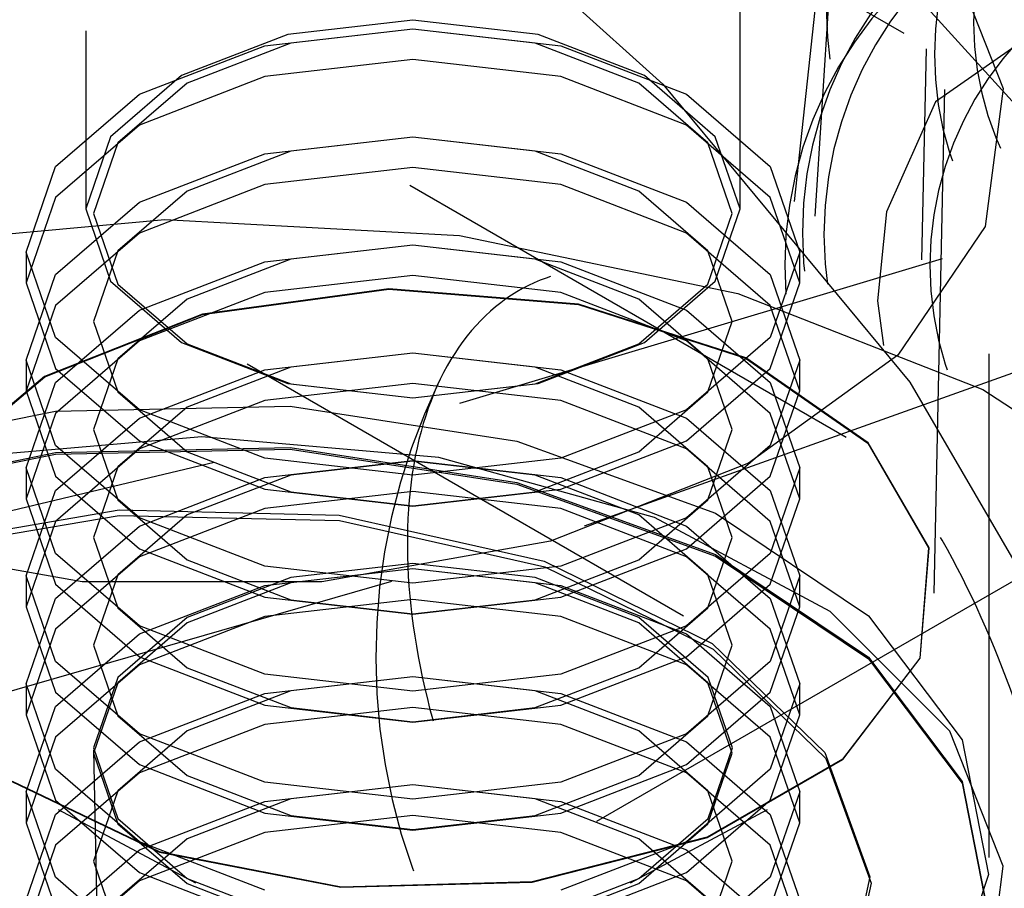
# Model space of a CAD drawing. Header units: inches. Extents: x 1907 to 2452, y -210 to -54.
# Tile 511 of 656: x 2008.369 to 2008.564, y -194.82 to -194.648. Entities that reach past the tile are written whole.
import ezdxf

# ---------------------------------------------------------------- set-up
doc = ezdxf.new("R2010")
doc.units = ezdxf.units.IN
doc.header["$LTSCALE"] = 0.5
doc.header["$MEASUREMENT"] = 0
doc.linetypes.add('HIDDEN', pattern=[0.22499999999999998, 0.15, -0.075])
doc.layers.add('SID-M-H', color=4, linetype='HIDDEN')

msp = doc.modelspace()

# ---------------------------------------------------------------- linework, layer by layer
at = {"layer": 'SID-M-H'}
for p, q in [((2015.114866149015, -198.5304592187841), (1991.780342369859, -185.0597253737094)), ((2008.56126816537, -194.8141646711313), (2008.56126816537, -194.335054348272)), ((2008.381944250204, -194.4500336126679), (2008.381944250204, -194.685415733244)), ((2008.511865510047, -194.685415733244), (2008.511865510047, -194.4500336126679)), ((2009.410496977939, -195.150550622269), (2008.249046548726, -194.480059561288)), ((2008.550354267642, -194.7616618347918), (2008.555164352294, -194.5366651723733)), ((2008.435198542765, -194.6054016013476), (2008.496496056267, -194.6606336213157)), ((2008.513211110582, -194.606115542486), (2008.567177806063, -194.6654751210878)), ((2008.240812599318, -194.6162000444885), (2009.288466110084, -195.2209975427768)), ((2008.530880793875, -194.6218099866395), (2008.526703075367, -194.6868563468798)), ((2008.553492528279, -194.6347674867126), (2008.56407217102, -194.6615261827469)), ((2008.527361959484, -194.6394961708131), (2008.522593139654, -194.6839188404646)), ((2008.417525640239, -194.6530237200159), (2008.446904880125, -194.6496501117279)), ((2008.446904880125, -194.6479147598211), (2008.422045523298, -194.6507693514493)), ((2008.446904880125, -194.6497242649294), (2008.422648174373, -194.6525096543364)), ((2008.471764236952, -194.6507693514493), (2008.446904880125, -194.6479147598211)), ((2008.446904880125, -194.6496501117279), (2008.476284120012, -194.6530237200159)), ((2008.471161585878, -194.6525096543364), (2008.446904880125, -194.6497242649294)), ((2008.422045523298, -194.6507693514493), (2008.400970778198, -194.6588985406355)), ((2008.492838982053, -194.6588985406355), (2008.471764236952, -194.6507693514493)), ((2008.392619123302, -194.6626309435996), (2008.417525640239, -194.6530237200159)), ((2008.422648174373, -194.6525096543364), (2008.402084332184, -194.6604417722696)), ((2008.491725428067, -194.6604417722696), (2008.471161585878, -194.6525096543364)), ((2008.476284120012, -194.6530237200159), (2008.501190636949, -194.6626309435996)), ((2008.548755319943, -194.6536410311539), (2008.547859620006, -194.6955383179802)), ((2008.567876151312, -194.652130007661), (2008.550626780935, -194.6641491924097)), ((2008.446904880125, -194.6557749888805), (2008.417525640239, -194.6591485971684)), ((2008.476284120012, -194.6591485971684), (2008.446904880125, -194.6557749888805)), ((2008.400970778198, -194.6588985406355), (2008.386889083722, -194.6710647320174)), ((2008.417525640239, -194.6591485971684), (2008.392619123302, -194.6687558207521)), ((2008.501190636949, -194.6687558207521), (2008.476284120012, -194.6591485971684)), ((2008.506920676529, -194.6710647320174), (2008.492838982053, -194.6588985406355)), ((2008.402084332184, -194.6604417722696), (2008.38834401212, -194.6723130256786)), ((2008.505465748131, -194.6723130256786), (2008.491725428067, -194.6604417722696)), ((2008.496496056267, -194.6606336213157), (2008.545571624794, -194.7197955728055)), ((2008.37597712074, -194.6770091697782), (2008.392619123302, -194.6626309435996)), ((2008.501190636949, -194.6626309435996), (2008.517832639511, -194.6770091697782)), ((2008.56407217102, -194.6615261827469), (2008.560519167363, -194.6888962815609)), ((2008.550626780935, -194.6641491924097), (2008.540895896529, -194.6860107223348)), ((2008.392619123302, -194.6687558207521), (2008.37597712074, -194.6831340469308)), ((2008.517832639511, -194.6831340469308), (2008.501190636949, -194.6687558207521)), ((2008.386889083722, -194.6710647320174), (2008.381944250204, -194.685415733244)), ((2008.417525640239, -194.6744552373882), (2008.446904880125, -194.6710816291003)), ((2008.446904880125, -194.6711557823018), (2008.422648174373, -194.6739411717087)), ((2008.446904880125, -194.6710816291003), (2008.476284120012, -194.6744552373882)), ((2008.471161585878, -194.6739411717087), (2008.446904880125, -194.6711557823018)), ((2008.511865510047, -194.685415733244), (2008.506920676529, -194.6710647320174)), ((2008.38834401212, -194.6723130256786), (2008.383519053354, -194.6863161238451)), ((2008.510290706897, -194.6863161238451), (2008.505465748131, -194.6723130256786)), ((2008.392619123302, -194.6840624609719), (2008.417525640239, -194.6744552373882)), ((2008.422648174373, -194.6739411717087), (2008.402084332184, -194.6818732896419)), ((2008.491725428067, -194.6818732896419), (2008.471161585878, -194.6739411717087)), ((2008.476284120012, -194.6744552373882), (2008.501190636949, -194.6840624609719)), ((2008.370133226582, -194.693969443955), (2008.37597712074, -194.6770091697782)), ((2008.517832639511, -194.6770091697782), (2008.523676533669, -194.693969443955)), ((2008.446904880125, -194.6772065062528), (2008.417525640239, -194.6805801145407)), ((2008.476284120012, -194.6805801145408), (2008.446904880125, -194.6772065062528)), ((2008.417525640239, -194.6805801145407), (2008.392619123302, -194.6901873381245)), ((2008.501190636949, -194.6901873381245), (2008.476284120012, -194.6805801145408)), ((2008.402084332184, -194.6818732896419), (2008.38834401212, -194.693744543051)), ((2008.456240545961, -194.7239993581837), (2008.596494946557, -194.6818505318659)), ((2008.505465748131, -194.693744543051), (2008.491725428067, -194.6818732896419)), ((2008.37597712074, -194.6831340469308), (2008.370133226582, -194.7000943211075)), ((2008.37597712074, -194.6984406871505), (2008.392619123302, -194.6840624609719)), ((2008.501190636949, -194.6840624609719), (2008.517832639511, -194.6984406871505)), ((2008.523676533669, -194.7000943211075), (2008.517832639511, -194.6831340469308)), ((2008.381944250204, -194.685415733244), (2008.386889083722, -194.6997667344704)), ((2008.383519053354, -194.6863161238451), (2008.38834401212, -194.7003192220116)), ((2008.505465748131, -194.7003192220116), (2008.510290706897, -194.6863161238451)), ((2008.506920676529, -194.6997667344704), (2008.511865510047, -194.685415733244)), ((2008.540895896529, -194.6860107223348), (2008.539142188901, -194.7036390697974)), ((2008.339629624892, -194.6928038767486), (2008.397656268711, -194.6874983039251)), ((2008.397656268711, -194.6874983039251), (2008.456145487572, -194.6906900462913)), ((2008.392619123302, -194.6901873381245), (2008.37597712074, -194.7045655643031)), ((2008.456145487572, -194.6906900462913), (2008.511422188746, -194.7021785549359)), ((2008.517832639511, -194.7045655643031), (2008.501190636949, -194.6901873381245)), ((2008.560519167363, -194.6888962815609), (2008.543149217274, -194.7144458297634)), ((2008.417525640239, -194.6958867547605), (2008.446904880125, -194.6925131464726)), ((2008.446904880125, -194.6925872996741), (2008.422648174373, -194.695372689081)), ((2008.446904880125, -194.6925131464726), (2008.476284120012, -194.6958867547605)), ((2008.471161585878, -194.695372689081), (2008.446904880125, -194.6925872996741)), ((2008.370133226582, -194.693969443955), (2008.370133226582, -194.7000943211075)), ((2008.37597712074, -194.7109297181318), (2008.370133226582, -194.693969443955)), ((2008.38834401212, -194.693744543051), (2008.383519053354, -194.7077476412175)), ((2008.510290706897, -194.7077476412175), (2008.505465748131, -194.693744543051)), ((2008.523676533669, -194.693969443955), (2008.517832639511, -194.7109297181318)), ((2008.523676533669, -194.7000943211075), (2008.523676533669, -194.693969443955)), ((2008.392619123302, -194.7054939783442), (2008.417525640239, -194.6958867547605)), ((2008.422648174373, -194.695372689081), (2008.402084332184, -194.7033048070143)), ((2008.491725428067, -194.7033048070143), (2008.471161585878, -194.695372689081)), ((2008.476284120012, -194.6958867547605), (2008.501190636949, -194.7054939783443)), ((2008.370133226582, -194.7154009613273), (2008.37597712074, -194.6984406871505)), ((2008.517832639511, -194.6984406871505), (2008.523676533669, -194.7154009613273)), ((2008.370133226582, -194.7000943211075), (2008.37597712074, -194.7170545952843)), ((2008.386889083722, -194.6997667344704), (2008.400970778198, -194.7119329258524)), ((2008.38834401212, -194.7003192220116), (2008.402084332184, -194.7121904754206)), ((2008.446904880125, -194.6986380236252), (2008.417525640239, -194.7020116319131)), ((2008.476284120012, -194.7020116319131), (2008.446904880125, -194.6986380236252)), ((2008.491725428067, -194.7121904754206), (2008.505465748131, -194.7003192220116)), ((2008.492838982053, -194.7119329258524), (2008.506920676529, -194.6997667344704)), ((2008.517832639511, -194.7170545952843), (2008.523676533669, -194.7000943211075)), ((2008.417525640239, -194.7020116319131), (2008.392619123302, -194.7116188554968)), ((2008.442126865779, -194.7012639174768), (2008.405116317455, -194.7062890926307)), ((2008.405155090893, -194.7063397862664), (2008.442131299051, -194.7013192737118)), ((2008.479782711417, -194.7042962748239), (2008.442126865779, -194.7012639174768)), ((2008.442131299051, -194.7013192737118), (2008.479752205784, -194.7043488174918)), ((2008.501190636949, -194.7116188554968), (2008.476284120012, -194.7020116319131)), ((2008.511422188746, -194.7021785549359), (2008.560013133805, -194.721241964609)), ((2008.402084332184, -194.7033048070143), (2008.38834401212, -194.7151760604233)), ((2008.479752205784, -194.7043488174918), (2008.512936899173, -194.7150192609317)), ((2008.512998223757, -194.7149766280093), (2008.479782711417, -194.7042962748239)), ((2008.480977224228, -194.7483387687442), (2008.608591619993, -194.7027240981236)), ((2008.505465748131, -194.7151760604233), (2008.491725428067, -194.7033048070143)), ((2008.539142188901, -194.7036390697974), (2008.54034058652, -194.7125176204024)), ((2008.37597712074, -194.7045655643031), (2008.370133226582, -194.7215258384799)), ((2008.405116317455, -194.7062890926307), (2008.373749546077, -194.7186931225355)), ((2008.373817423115, -194.7187323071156), (2008.405155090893, -194.7063397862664)), ((2008.37597712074, -194.7198722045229), (2008.392619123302, -194.7054939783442)), ((2008.501190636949, -194.7054939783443), (2008.517832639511, -194.7198722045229)), ((2008.523676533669, -194.7215258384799), (2008.517832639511, -194.7045655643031)), ((2008.383519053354, -194.7077476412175), (2008.38834401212, -194.7217507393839)), ((2008.505465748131, -194.7217507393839), (2008.510290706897, -194.7077476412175)), ((2008.392619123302, -194.7253079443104), (2008.37597712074, -194.7109297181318)), ((2008.392619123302, -194.7116188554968), (2008.37597712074, -194.7259970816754)), ((2008.400970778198, -194.7119329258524), (2008.422045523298, -194.7200621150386)), ((2008.402084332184, -194.7121904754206), (2008.422648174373, -194.7201225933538)), ((2008.471161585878, -194.7201225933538), (2008.491725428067, -194.7121904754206)), ((2008.471764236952, -194.7200621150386), (2008.492838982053, -194.7119329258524)), ((2008.517832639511, -194.7109297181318), (2008.501190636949, -194.7253079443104)), ((2008.517832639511, -194.7259970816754), (2008.501190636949, -194.7116188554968)), ((2008.417525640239, -194.7173182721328), (2008.446904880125, -194.7139446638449)), ((2008.446904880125, -194.7140188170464), (2008.422648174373, -194.7168042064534)), ((2008.446904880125, -194.7139446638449), (2008.476284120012, -194.7173182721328)), ((2008.471161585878, -194.7168042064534), (2008.446904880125, -194.7140188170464)), ((2008.370133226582, -194.7154009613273), (2008.370133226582, -194.7215258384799)), ((2008.37597712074, -194.7323612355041), (2008.370133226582, -194.7154009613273)), ((2008.38834401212, -194.7151760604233), (2008.383519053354, -194.7291791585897)), ((2008.510290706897, -194.7291791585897), (2008.505465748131, -194.7151760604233)), ((2008.512936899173, -194.7150192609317), (2008.537203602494, -194.731889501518)), ((2008.537287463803, -194.7318625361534), (2008.512998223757, -194.7149766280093)), ((2008.543149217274, -194.7144458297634), (2008.513505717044, -194.7359046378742)), ((2008.523676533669, -194.7154009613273), (2008.517832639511, -194.7323612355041)), ((2008.523676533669, -194.7215258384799), (2008.523676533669, -194.7154009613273)), ((2008.37597712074, -194.7170545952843), (2008.392619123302, -194.7314328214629)), ((2008.392619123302, -194.7269254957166), (2008.417525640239, -194.7173182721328)), ((2008.422648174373, -194.7168042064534), (2008.402084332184, -194.7247363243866)), ((2008.491725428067, -194.7247363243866), (2008.471161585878, -194.7168042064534)), ((2008.476284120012, -194.7173182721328), (2008.501190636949, -194.7269254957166)), ((2008.501190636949, -194.7314328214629), (2008.517832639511, -194.7170545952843)), ((2008.373749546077, -194.7186931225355), (2008.352262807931, -194.7368007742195)), ((2008.352350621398, -194.7368231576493), (2008.373817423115, -194.7187323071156)), ((2008.370133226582, -194.7368324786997), (2008.37597712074, -194.7198722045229)), ((2008.446904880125, -194.7200695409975), (2008.417525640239, -194.7234431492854)), ((2008.422045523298, -194.7200621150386), (2008.446904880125, -194.7229167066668)), ((2008.446904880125, -194.7229167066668), (2008.471764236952, -194.7200621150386)), ((2008.476284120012, -194.7234431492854), (2008.446904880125, -194.7200695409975)), ((2008.517832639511, -194.7198722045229), (2008.523676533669, -194.7368324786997)), ((2008.545571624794, -194.7197955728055), (2008.581681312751, -194.781990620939)), ((2008.370133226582, -194.7215258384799), (2008.37597712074, -194.7384861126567)), ((2008.38834401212, -194.7217507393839), (2008.402084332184, -194.7336219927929)), ((2008.422648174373, -194.7201225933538), (2008.446904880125, -194.7229079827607)), ((2008.446904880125, -194.7229079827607), (2008.471161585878, -194.7201225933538)), ((2008.491725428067, -194.7336219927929), (2008.505465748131, -194.7217507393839)), ((2008.517832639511, -194.7384861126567), (2008.523676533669, -194.7215258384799)), ((2008.560013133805, -194.721241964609), (2008.598865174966, -194.7466824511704)), ((2008.310156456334, -194.7589310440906), (2008.456240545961, -194.7239993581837)), ((2008.417525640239, -194.7234431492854), (2008.392619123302, -194.7330503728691)), ((2008.501190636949, -194.7330503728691), (2008.476284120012, -194.7234431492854)), ((2008.332007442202, -194.7344163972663), (2008.375969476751, -194.7255359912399)), ((2008.375969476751, -194.7255359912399), (2008.422512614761, -194.7245306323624)), ((2008.402084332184, -194.7247363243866), (2008.38834401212, -194.7366075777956)), ((2008.417525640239, -194.7349151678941), (2008.392619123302, -194.7253079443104)), ((2008.422512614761, -194.7245306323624), (2008.46750129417, -194.731489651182)), ((2008.501190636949, -194.7253079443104), (2008.476284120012, -194.7349151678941)), ((2008.505465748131, -194.7366075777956), (2008.491725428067, -194.7247363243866)), ((2008.37597712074, -194.7259970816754), (2008.370133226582, -194.7429573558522)), ((2008.37597712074, -194.7413037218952), (2008.392619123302, -194.7269254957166)), ((2008.501190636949, -194.7269254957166), (2008.517832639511, -194.7413037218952)), ((2008.523676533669, -194.7429573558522), (2008.517832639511, -194.7259970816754)), ((2008.383519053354, -194.7291791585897), (2008.38834401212, -194.7431822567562)), ((2008.505465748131, -194.7431822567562), (2008.510290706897, -194.7291791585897)), ((2008.40501816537, -194.7306559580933), (2008.358004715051, -194.7347466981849)), ((2008.392619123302, -194.7314328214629), (2008.417525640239, -194.7410400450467)), ((2008.452031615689, -194.7347466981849), (2008.40501816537, -194.7306559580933)), ((2008.46750129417, -194.731489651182), (2008.506938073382, -194.7457947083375)), ((2008.476284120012, -194.7410400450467), (2008.501190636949, -194.7314328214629)), ((2008.332007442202, -194.7426636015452), (2008.375969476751, -194.7337831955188)), ((2008.375969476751, -194.7337831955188), (2008.422512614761, -194.7327778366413)), ((2008.375969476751, -194.7341046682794), (2008.422512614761, -194.7330993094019)), ((2008.392619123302, -194.7467394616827), (2008.37597712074, -194.7323612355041)), ((2008.392619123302, -194.7330503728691), (2008.37597712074, -194.7474285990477)), ((2008.402084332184, -194.7336219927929), (2008.422648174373, -194.7415541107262)), ((2008.422512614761, -194.7327778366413), (2008.46750129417, -194.7397368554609)), ((2008.422512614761, -194.7330993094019), (2008.46750129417, -194.7400583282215)), ((2008.471161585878, -194.7415541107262), (2008.491725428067, -194.7336219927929)), ((2008.517832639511, -194.7323612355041), (2008.501190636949, -194.7467394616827)), ((2008.517832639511, -194.7474285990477), (2008.501190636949, -194.7330503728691)), ((2008.537203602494, -194.731889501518), (2008.549274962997, -194.7526811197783)), ((2008.549370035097, -194.7526734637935), (2008.537287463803, -194.7318625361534)), ((2008.332007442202, -194.7429850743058), (2008.375969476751, -194.7341046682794)), ((2008.446904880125, -194.738288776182), (2008.417525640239, -194.7349151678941)), ((2008.417525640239, -194.7387497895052), (2008.446904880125, -194.7353761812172)), ((2008.446904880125, -194.7354503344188), (2008.422648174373, -194.7382357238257)), ((2008.476284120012, -194.7349151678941), (2008.446904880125, -194.738288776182)), ((2008.446904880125, -194.7353761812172), (2008.476284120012, -194.7387497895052)), ((2008.471161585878, -194.7382357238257), (2008.446904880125, -194.7354503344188)), ((2008.494867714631, -194.7466554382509), (2008.452031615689, -194.7347466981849)), ((2008.370133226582, -194.7368324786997), (2008.370133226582, -194.7429573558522)), ((2008.37597712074, -194.7537927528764), (2008.370133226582, -194.7368324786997)), ((2008.38834401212, -194.7366075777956), (2008.383519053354, -194.7506106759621)), ((2008.513505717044, -194.7359046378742), (2008.474222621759, -194.7513659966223)), ((2008.510290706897, -194.7506106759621), (2008.505465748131, -194.7366075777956)), ((2008.523676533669, -194.7368324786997), (2008.517832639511, -194.7537927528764)), ((2008.523676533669, -194.7429573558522), (2008.523676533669, -194.7368324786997)), ((2008.37597712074, -194.7384861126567), (2008.392619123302, -194.7528643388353)), ((2008.392619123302, -194.7483570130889), (2008.417525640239, -194.7387497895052)), ((2008.422648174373, -194.7382357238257), (2008.402084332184, -194.7461678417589)), ((2008.491725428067, -194.7461678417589), (2008.471161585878, -194.7382357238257)), ((2008.476284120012, -194.7387497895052), (2008.501190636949, -194.7483570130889)), ((2008.501190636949, -194.7528643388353), (2008.517832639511, -194.7384861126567)), ((2008.370133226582, -194.7582639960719), (2008.37597712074, -194.7413037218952)), ((2008.417525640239, -194.7410400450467), (2008.446904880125, -194.7444136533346)), ((2008.446904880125, -194.7415010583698), (2008.417525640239, -194.7448746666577)), ((2008.422648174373, -194.7415541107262), (2008.446904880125, -194.7443395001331)), ((2008.446904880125, -194.7444136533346), (2008.476284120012, -194.7410400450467)), ((2008.476284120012, -194.7448746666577), (2008.446904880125, -194.7415010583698)), ((2008.446904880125, -194.7443395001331), (2008.471161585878, -194.7415541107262)), ((2008.46750129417, -194.7397368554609), (2008.506938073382, -194.7540419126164)), ((2008.46750129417, -194.7400583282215), (2008.506938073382, -194.754363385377)), ((2008.517832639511, -194.7413037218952), (2008.523676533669, -194.7582639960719)), ((2008.370133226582, -194.7429573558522), (2008.37597712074, -194.759917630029)), ((2008.38834401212, -194.7431822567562), (2008.402084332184, -194.7550535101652)), ((2008.491725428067, -194.7550535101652), (2008.505465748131, -194.7431822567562)), ((2008.517832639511, -194.759917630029), (2008.523676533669, -194.7429573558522)), ((2008.346738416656, -194.7523444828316), (2008.388604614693, -194.745149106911)), ((2008.388604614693, -194.745149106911), (2008.432249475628, -194.746191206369)), ((2008.417525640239, -194.7448746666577), (2008.392619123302, -194.7544818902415)), ((2008.501190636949, -194.7544818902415), (2008.476284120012, -194.7448746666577)), ((2008.346620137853, -194.7534519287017), (2008.388571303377, -194.746241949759)), ((2008.37597712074, -194.7474285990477), (2008.370133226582, -194.7643888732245)), ((2008.402084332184, -194.7461678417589), (2008.38834401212, -194.758039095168)), ((2008.388571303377, -194.746241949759), (2008.432304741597, -194.7472861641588)), ((2008.417525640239, -194.7563466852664), (2008.392619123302, -194.7467394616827)), ((2008.432249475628, -194.746191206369), (2008.47294340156, -194.7553578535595)), ((2008.432304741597, -194.7472861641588), (2008.473081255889, -194.7564714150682)), ((2008.501190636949, -194.7467394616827), (2008.476284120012, -194.7563466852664)), ((2008.505465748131, -194.758039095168), (2008.491725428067, -194.7461678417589)), ((2008.529720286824, -194.7653240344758), (2008.494867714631, -194.7466554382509)), ((2008.506938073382, -194.7457947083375), (2008.537318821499, -194.7661747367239)), ((2008.523676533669, -194.7643888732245), (2008.517832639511, -194.7474285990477)), ((2008.346616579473, -194.7869614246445), (2008.480977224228, -194.7483387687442)), ((2008.37597712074, -194.7627352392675), (2008.392619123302, -194.7483570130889)), ((2008.501190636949, -194.7483570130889), (2008.517832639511, -194.7627352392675)), ((2008.381245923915, -194.7594560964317), (2008.335813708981, -194.7513659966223)), ((2008.383519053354, -194.7506106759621), (2008.38834401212, -194.7646137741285)), ((2008.474222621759, -194.7513659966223), (2008.428790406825, -194.7594560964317)), ((2008.505465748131, -194.7646137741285), (2008.510290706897, -194.7506106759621)), ((2008.392619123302, -194.7528643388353), (2008.417525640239, -194.762471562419)), ((2008.476284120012, -194.762471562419), (2008.501190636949, -194.7528643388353)), ((2008.549274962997, -194.7526811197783), (2008.547520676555, -194.7745860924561)), ((2008.547614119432, -194.7745987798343), (2008.549370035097, -194.7526734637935)), ((1995.492652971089, -202.3063467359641), (2008.57412842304, -194.7545717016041)), ((2008.392619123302, -194.768170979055), (2008.37597712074, -194.7537927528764)), ((2008.392619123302, -194.7544818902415), (2008.37597712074, -194.7688601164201)), ((2008.402084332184, -194.7550535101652), (2008.422648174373, -194.7629856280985)), ((2008.471161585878, -194.7629856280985), (2008.491725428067, -194.7550535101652)), ((2008.517832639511, -194.7537927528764), (2008.501190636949, -194.768170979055)), ((2008.517832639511, -194.7688601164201), (2008.501190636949, -194.7544818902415)), ((2008.506938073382, -194.7540419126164), (2008.537318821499, -194.7744219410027)), ((2008.506938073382, -194.754363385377), (2008.537318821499, -194.7747434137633)), ((2008.446904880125, -194.7597202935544), (2008.417525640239, -194.7563466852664)), ((2008.417525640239, -194.7601813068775), (2008.446904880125, -194.7568076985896)), ((2008.446904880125, -194.7558163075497), (2008.42263745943, -194.75860292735)), ((2008.446904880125, -194.7568818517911), (2008.422648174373, -194.759667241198)), ((2008.471172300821, -194.75860292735), (2008.446904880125, -194.7558163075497)), ((2008.476284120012, -194.7563466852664), (2008.446904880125, -194.7597202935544)), ((2008.446904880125, -194.7568076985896), (2008.476284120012, -194.7601813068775)), ((2008.471161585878, -194.759667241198), (2008.446904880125, -194.7568818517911)), ((2008.47294340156, -194.7553578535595), (2008.506276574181, -194.7716557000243)), ((2008.473081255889, -194.7564714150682), (2008.506482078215, -194.7728023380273)), ((2008.370133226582, -194.7582639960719), (2008.370133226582, -194.7643888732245)), ((2008.37597712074, -194.7752242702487), (2008.370133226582, -194.7582639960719)), ((2008.38834401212, -194.758039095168), (2008.383519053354, -194.7720421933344)), ((2008.42263745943, -194.75860292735), (2008.402064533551, -194.766538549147)), ((2008.4917452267, -194.766538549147), (2008.471172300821, -194.75860292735)), ((2008.510290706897, -194.7720421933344), (2008.505465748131, -194.758039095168)), ((2008.523676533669, -194.7582639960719), (2008.517832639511, -194.7752242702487)), ((2008.523676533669, -194.7643888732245), (2008.523676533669, -194.7582639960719)), ((2008.37597712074, -194.759917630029), (2008.392619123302, -194.7742958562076)), ((2008.428790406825, -194.7594560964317), (2008.381245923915, -194.7594560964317)), ((2008.392619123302, -194.7697885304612), (2008.417525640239, -194.7601813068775)), ((2008.422648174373, -194.759667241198), (2008.402084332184, -194.7675993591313)), ((2008.491725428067, -194.7675993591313), (2008.471161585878, -194.759667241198)), ((2008.476284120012, -194.7601813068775), (2008.501190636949, -194.7697885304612)), ((2008.501190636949, -194.7742958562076), (2008.517832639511, -194.759917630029)), ((2008.370133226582, -194.7796955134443), (2008.37597712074, -194.7627352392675)), ((2008.417525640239, -194.762471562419), (2008.446904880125, -194.7658451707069)), ((2008.446904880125, -194.7629325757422), (2008.417525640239, -194.7663061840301)), ((2008.422648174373, -194.7629856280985), (2008.446904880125, -194.7657710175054)), ((2008.446904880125, -194.7658451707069), (2008.476284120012, -194.762471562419)), ((2008.476284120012, -194.7663061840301), (2008.446904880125, -194.7629325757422)), ((2008.446904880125, -194.7657710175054), (2008.471161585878, -194.7629856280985)), ((2008.517832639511, -194.7627352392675), (2008.523676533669, -194.7796955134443)), ((2008.370133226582, -194.7643888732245), (2008.37597712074, -194.7813491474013)), ((2008.38834401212, -194.7646137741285), (2008.402084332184, -194.7764850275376)), ((2008.491725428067, -194.7764850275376), (2008.505465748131, -194.7646137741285)), ((2008.517832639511, -194.7813491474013), (2008.523676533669, -194.7643888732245)), ((2008.402064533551, -194.766538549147), (2008.388318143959, -194.7784150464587)), ((2008.417525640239, -194.7663061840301), (2008.392619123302, -194.7759134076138)), ((2008.501190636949, -194.7759134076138), (2008.476284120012, -194.7663061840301)), ((2008.505491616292, -194.7784150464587), (2008.4917452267, -194.766538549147)), ((2008.553492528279, -194.789093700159), (2008.529720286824, -194.7653240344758)), ((2008.537318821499, -194.7661747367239), (2008.555944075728, -194.7908188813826)), ((2008.37597712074, -194.7688601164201), (2008.370133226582, -194.7858203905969)), ((2008.402084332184, -194.7675993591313), (2008.38834401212, -194.7794706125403)), ((2008.417525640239, -194.7777782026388), (2008.392619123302, -194.768170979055)), ((2008.501190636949, -194.768170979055), (2008.476284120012, -194.7777782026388)), ((2008.505465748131, -194.7794706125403), (2008.491725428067, -194.7675993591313)), ((2008.523676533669, -194.7858203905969), (2008.517832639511, -194.7688601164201)), ((2008.37597712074, -194.7841667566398), (2008.392619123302, -194.7697885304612)), ((2008.501190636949, -194.7697885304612), (2008.517832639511, -194.7841667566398)), ((2008.383519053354, -194.7720421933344), (2008.38834401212, -194.7860452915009)), ((2008.505465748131, -194.7860452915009), (2008.510290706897, -194.7720421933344)), ((2008.506276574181, -194.7716557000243), (2008.528636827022, -194.7933186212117)), ((2008.506482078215, -194.7728023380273), (2008.528887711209, -194.7945092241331)), ((2008.392619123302, -194.7742958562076), (2008.417525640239, -194.7839030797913)), ((2008.476284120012, -194.7839030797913), (2008.501190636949, -194.7742958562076)), ((2008.547520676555, -194.7745860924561), (2008.532177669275, -194.7946460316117)), ((2008.53225686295, -194.7946773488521), (2008.547614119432, -194.7745987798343)), ((2008.537318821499, -194.7744219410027), (2008.555944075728, -194.7990660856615)), ((2008.537318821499, -194.7747434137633), (2008.555944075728, -194.7993875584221)), ((2008.392619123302, -194.7896024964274), (2008.37597712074, -194.7752242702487)), ((2008.392619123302, -194.7759134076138), (2008.37597712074, -194.7902916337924)), ((2008.402084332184, -194.7764850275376), (2008.422648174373, -194.7844171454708)), ((2008.471161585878, -194.7844171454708), (2008.491725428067, -194.7764850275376)), ((2008.517832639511, -194.7752242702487), (2008.501190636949, -194.7896024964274)), ((2008.517832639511, -194.7902916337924), (2008.501190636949, -194.7759134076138)), ((2008.388318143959, -194.7784150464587), (2008.383491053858, -194.7924243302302)), ((2008.446904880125, -194.7811518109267), (2008.417525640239, -194.7777782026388)), ((2008.417525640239, -194.7816128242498), (2008.446904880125, -194.7782392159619)), ((2008.446904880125, -194.7783133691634), (2008.422648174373, -194.7810987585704)), ((2008.476284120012, -194.7777782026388), (2008.446904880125, -194.7811518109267)), ((2008.446904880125, -194.7782392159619), (2008.476284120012, -194.7816128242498)), ((2008.471161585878, -194.7810987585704), (2008.446904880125, -194.7783133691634)), ((2008.510318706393, -194.7924243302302), (2008.505491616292, -194.7784150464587)), ((2008.370133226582, -194.7796955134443), (2008.370133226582, -194.7858203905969)), ((2008.37597712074, -194.7966557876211), (2008.370133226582, -194.7796955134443)), ((2008.38834401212, -194.7794706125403), (2008.383519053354, -194.7934737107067)), ((2008.510290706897, -194.7934737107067), (2008.505465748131, -194.7794706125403)), ((2008.523676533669, -194.7796955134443), (2008.517832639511, -194.7966557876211)), ((2008.523676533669, -194.7858203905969), (2008.523676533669, -194.7796955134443)), ((2008.37597712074, -194.7813491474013), (2008.392619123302, -194.7957273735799)), ((2008.392619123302, -194.7912200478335), (2008.417525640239, -194.7816128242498)), ((2008.422648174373, -194.7810987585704), (2008.402084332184, -194.7890308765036)), ((2008.491725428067, -194.7890308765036), (2008.471161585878, -194.7810987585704)), ((2008.476284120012, -194.7816128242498), (2008.501190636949, -194.7912200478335)), ((2008.501190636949, -194.7957273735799), (2008.517832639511, -194.7813491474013)), ((2008.370133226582, -194.8011270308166), (2008.37597712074, -194.7841667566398)), ((2008.417525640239, -194.7839030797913), (2008.446904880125, -194.7872766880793)), ((2008.446904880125, -194.7843640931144), (2008.417525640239, -194.7877377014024)), ((2008.422648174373, -194.7844171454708), (2008.446904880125, -194.7872025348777)), ((2008.446904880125, -194.7872766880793), (2008.476284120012, -194.7839030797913)), ((2008.476284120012, -194.7877377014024), (2008.446904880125, -194.7843640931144)), ((2008.446904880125, -194.7872025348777), (2008.471161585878, -194.7844171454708)), ((2008.517832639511, -194.7841667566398), (2008.523676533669, -194.8011270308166)), ((2008.370133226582, -194.7858203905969), (2008.37597712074, -194.8027806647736)), ((2008.38834401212, -194.7860452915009), (2008.402084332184, -194.7979165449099)), ((2008.491725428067, -194.7979165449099), (2008.505465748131, -194.7860452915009)), ((2008.517832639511, -194.8027806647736), (2008.523676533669, -194.7858203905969)), ((2008.417525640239, -194.7877377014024), (2008.392619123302, -194.7973449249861)), ((2008.501190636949, -194.7973449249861), (2008.476284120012, -194.7877377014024)), ((2008.37597712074, -194.7902916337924), (2008.370133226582, -194.8072519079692)), ((2008.402084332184, -194.7890308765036), (2008.38834401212, -194.8009021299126)), ((2008.417525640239, -194.7992097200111), (2008.392619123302, -194.7896024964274)), ((2008.501190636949, -194.7896024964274), (2008.476284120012, -194.7992097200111)), ((2008.505465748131, -194.8009021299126), (2008.491725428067, -194.7890308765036)), ((2008.523676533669, -194.8072519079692), (2008.517832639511, -194.7902916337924)), ((2008.56407217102, -194.8158523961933), (2008.553492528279, -194.789093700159)), ((2008.37597712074, -194.8055982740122), (2008.392619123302, -194.7912200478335)), ((2008.383491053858, -194.7924243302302), (2008.388318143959, -194.8064336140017)), ((2008.501190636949, -194.7912200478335), (2008.517832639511, -194.8055982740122)), ((2008.505491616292, -194.8064336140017), (2008.510318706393, -194.7924243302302)), ((2008.555944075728, -194.7908188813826), (2008.561158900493, -194.8175374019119)), ((2008.383495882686, -194.7928760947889), (2008.387632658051, -194.9863780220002)), ((2008.383519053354, -194.7934737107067), (2008.38834401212, -194.8074768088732)), ((2008.505465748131, -194.8074768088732), (2008.510290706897, -194.7934737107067)), ((2008.5061771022, -194.9863780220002), (2008.510313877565, -194.7928760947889)), ((2008.528636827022, -194.7933186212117), (2008.537601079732, -194.8179991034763)), ((2008.392619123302, -194.7957273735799), (2008.417525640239, -194.8053345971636)), ((2008.476284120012, -194.8053345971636), (2008.501190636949, -194.7957273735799)), ((2008.532177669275, -194.7946460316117), (2008.505318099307, -194.8101517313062)), ((2008.505372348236, -194.810197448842), (2008.53225686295, -194.7946773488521)), ((2008.528887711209, -194.7945092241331), (2008.537870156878, -194.8192397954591)), ((2008.392619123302, -194.8110340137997), (2008.37597712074, -194.7966557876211)), ((2008.392619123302, -194.7973449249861), (2008.37597712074, -194.8117231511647)), ((2008.402084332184, -194.7979165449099), (2008.422648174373, -194.8058486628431)), ((2008.471161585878, -194.8058486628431), (2008.491725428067, -194.7979165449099)), ((2008.517832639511, -194.7966557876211), (2008.501190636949, -194.8110340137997)), ((2008.517832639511, -194.8117231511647), (2008.501190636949, -194.7973449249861)), ((2008.367311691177, -194.7990796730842), (2008.396562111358, -194.8131015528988)), ((2008.396608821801, -194.8130531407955), (2008.367385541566, -194.7990442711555)), ((2008.446904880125, -194.802583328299), (2008.417525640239, -194.7992097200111)), ((2008.417525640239, -194.8030443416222), (2008.446904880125, -194.7996707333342)), ((2008.446904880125, -194.7997448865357), (2008.422648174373, -194.8025302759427)), ((2008.476284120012, -194.7992097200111), (2008.446904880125, -194.802583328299)), ((2008.446904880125, -194.7996707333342), (2008.476284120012, -194.8030443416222)), ((2008.471161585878, -194.8025302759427), (2008.446904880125, -194.7997448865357)), ((2008.555944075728, -194.7990660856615), (2008.561158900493, -194.8257846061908)), ((2008.555944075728, -194.7993875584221), (2008.561158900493, -194.8261060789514)), ((2008.370133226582, -194.8011270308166), (2008.370133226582, -194.8072519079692)), ((2008.37597712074, -194.8180873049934), (2008.370133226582, -194.8011270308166)), ((2008.38834401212, -194.8009021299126), (2008.383519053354, -194.8149052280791)), ((2008.510290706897, -194.8149052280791), (2008.505465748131, -194.8009021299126)), ((2008.523676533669, -194.8011270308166), (2008.517832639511, -194.8180873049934)), ((2008.523676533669, -194.8072519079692), (2008.523676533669, -194.8011270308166)), ((2008.37597712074, -194.8027806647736), (2008.392619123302, -194.8171588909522)), ((2008.392619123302, -194.8126515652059), (2008.417525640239, -194.8030443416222)), ((2008.422648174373, -194.8025302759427), (2008.402084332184, -194.8104623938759)), ((2008.491725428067, -194.8104623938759), (2008.471161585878, -194.8025302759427)), ((2008.476284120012, -194.8030443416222), (2008.501190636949, -194.8126515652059)), ((2008.501190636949, -194.8171588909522), (2008.517832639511, -194.8027806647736)), ((2008.370133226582, -194.8225585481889), (2008.37597712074, -194.8055982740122)), ((2008.376496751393, -194.8046093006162), (2008.403708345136, -194.8192254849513)), ((2008.417525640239, -194.8053345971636), (2008.446904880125, -194.8087082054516)), ((2008.446904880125, -194.8057956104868), (2008.417525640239, -194.8091692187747)), ((2008.422648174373, -194.8058486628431), (2008.446904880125, -194.8086340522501)), ((2008.446904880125, -194.8087082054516), (2008.476284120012, -194.8053345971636)), ((2008.476284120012, -194.8091692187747), (2008.446904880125, -194.8057956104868)), ((2008.446904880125, -194.8086340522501), (2008.471161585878, -194.8058486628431)), ((2008.490101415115, -194.8192254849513), (2008.517313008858, -194.8046093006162)), ((2008.517832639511, -194.8055982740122), (2008.523676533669, -194.8225585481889)), ((2008.370133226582, -194.8072519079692), (2008.37597712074, -194.824212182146)), ((2008.388318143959, -194.8064336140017), (2008.402064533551, -194.8183101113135)), ((2008.38834401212, -194.8074768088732), (2008.402084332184, -194.8193480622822)), ((2008.491725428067, -194.8193480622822), (2008.505465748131, -194.8074768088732)), ((2008.4917452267, -194.8183101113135), (2008.505491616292, -194.8064336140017)), ((2008.517832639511, -194.824212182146), (2008.523676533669, -194.8072519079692)), ((2008.417525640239, -194.8091692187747), (2008.392619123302, -194.8187764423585)), ((2008.501190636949, -194.8187764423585), (2008.476284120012, -194.8091692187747)), ((2008.37597712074, -194.8117231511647), (2008.370133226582, -194.8286834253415)), ((2008.402084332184, -194.8104623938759), (2008.38834401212, -194.8223336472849)), ((2008.417525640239, -194.8206412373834), (2008.392619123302, -194.8110340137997)), ((2008.505318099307, -194.8101517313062), (2008.470569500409, -194.8190090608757)), ((2008.470591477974, -194.8190630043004), (2008.505372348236, -194.810197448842)), ((2008.501190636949, -194.8110340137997), (2008.476284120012, -194.8206412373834)), ((2008.505465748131, -194.8223336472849), (2008.491725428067, -194.8104623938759)), ((2008.523676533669, -194.8286834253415), (2008.517832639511, -194.8117231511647)), ((2008.37597712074, -194.8270297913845), (2008.392619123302, -194.8126515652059)), ((2008.396562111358, -194.8131015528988), (2008.432611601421, -194.8200766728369)), ((2008.432624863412, -194.8200217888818), (2008.396608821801, -194.8130531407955)), ((2008.501190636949, -194.8126515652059), (2008.517832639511, -194.8270297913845)), ((2008.383519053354, -194.8149052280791), (2008.38834401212, -194.8289083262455)), ((2008.505465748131, -194.8289083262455), (2008.510290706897, -194.8149052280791)), ((2008.560519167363, -194.8432224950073), (2008.56407217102, -194.8158523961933)), ((2008.392619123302, -194.8171588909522), (2008.417525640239, -194.826766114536)), ((2008.476284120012, -194.826766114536), (2008.501190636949, -194.8171588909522)), ((2008.561158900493, -194.8175374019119), (2008.552499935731, -194.8439562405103)), ((2008.392619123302, -194.832465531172), (2008.37597712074, -194.8180873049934)), ((2008.392619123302, -194.8187764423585), (2008.37597712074, -194.8331546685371)), ((2008.402064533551, -194.8183101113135), (2008.42263745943, -194.8262457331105)), ((2008.402084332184, -194.8193480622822), (2008.422648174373, -194.8272801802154)), ((2008.432611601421, -194.8200766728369), (2008.470591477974, -194.8190630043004)), ((2008.470569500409, -194.8190090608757), (2008.432624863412, -194.8200217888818)), ((2008.471161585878, -194.8272801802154), (2008.491725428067, -194.8193480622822)), ((2008.471172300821, -194.8262457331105), (2008.4917452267, -194.8183101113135)), ((2008.517832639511, -194.8180873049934), (2008.501190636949, -194.832465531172)), ((2008.517832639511, -194.8331546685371), (2008.501190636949, -194.8187764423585)), ((2008.537601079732, -194.8179991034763), (2008.532197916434, -194.8430226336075)), ((2008.537870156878, -194.8192397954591), (2008.532456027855, -194.8443141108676))]:
    msp.add_line(p, q, dxfattribs=at)
for centre, radius, start, end in [((2008.611925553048, -194.6162359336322), 0.06762881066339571, 110.7834207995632, 249.2165792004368), ((2008.605412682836, -194.6253753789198), 0.07277861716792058, 110.7834207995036, 249.2165792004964), ((2008.603352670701, -194.6455813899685), 0.0744074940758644, 110.7834207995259, 249.2165792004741), ((2008.619686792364, -194.6483832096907), 0.06149190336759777, 110.7834207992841, 249.2165792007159), ((2008.615339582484, -194.6547004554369), 0.06492929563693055, 110.7834207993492, 249.2165792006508), ((2008.600714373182, -194.6901746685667), 0.07649362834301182, 110.7834207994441, 249.2165792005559), ((2008.603104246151, -194.6905111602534), 0.07460392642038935, 110.7834207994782, 249.2165792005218), ((2008.598762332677, -194.6966041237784), 0.0780371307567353, 110.7834207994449, 249.2165792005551), ((2008.614844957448, -194.6966041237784), 0.06532040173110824, 110.7834207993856, 249.2165792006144), ((2008.564534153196, -194.7742955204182), 0.1249999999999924, 154.0472375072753, 258.4158193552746)]:
    msp.add_arc(centre, radius, start, end, dxfattribs=at)
msp.add_open_spline([(2008.578040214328, -194.8460340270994), (2008.577380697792, -194.8555753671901), (2008.576061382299, -194.8746621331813), (2008.56555871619, -194.892515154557), (2008.549620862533, -194.8995439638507), (2008.529293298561, -194.8948073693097), (2008.507046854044, -194.8797567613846), (2008.48521433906, -194.8564667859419), (2008.466086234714, -194.82722383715), (2008.451917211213, -194.7945129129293), (2008.444828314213, -194.7613889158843), (2008.446278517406, -194.7315635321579), (2008.456393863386, -194.7089538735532), (2008.473640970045, -194.6967851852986), (2008.495188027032, -194.6966563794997), (2008.517858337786, -194.7081857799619), (2008.539021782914, -194.7295249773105), (2008.556893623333, -194.7582270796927), (2008.570053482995, -194.79134007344), (2008.577022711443, -194.8219735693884), (2008.577746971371, -194.8390998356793), (2008.578040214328, -194.8460340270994)], degree=3, knots=[0, 0, 0, 0, 0.05545788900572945, 0.110939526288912, 0.1658403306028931, 0.2192081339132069, 0.2711116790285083, 0.3223398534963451, 0.3739729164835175, 0.4268563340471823, 0.4812618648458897, 0.5368273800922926, 0.5927419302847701, 0.6480375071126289, 0.7019376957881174, 0.7542613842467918, 0.8055937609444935, 0.8569811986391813, 0.9093952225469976, 0.96331536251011, 1, 1, 1, 1], dxfattribs=at)

doc.saveas('drawing.dxf')
